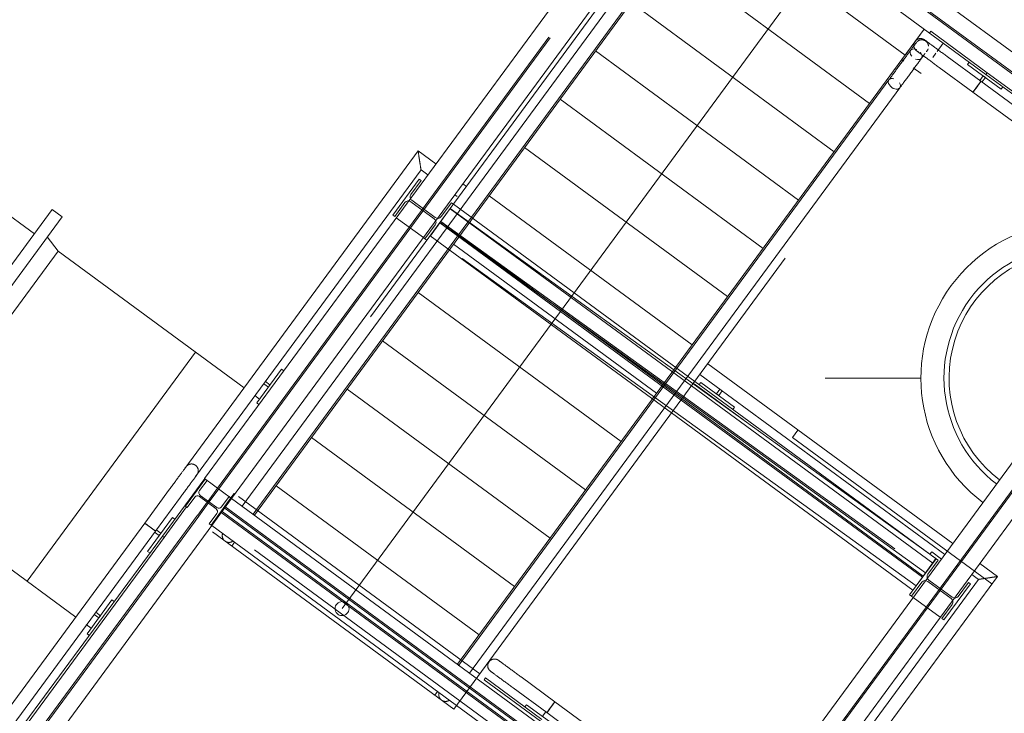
# Model space of a CAD drawing. Header units: metres. Extents: x 135583 to 135939, y 457896 to 458258.
# Tile 537 of 599: x 135707.69 to 135711.21, y 458155.37 to 458157.85. Entities that reach past the tile are written whole.
import ezdxf

# ---------------------------------------------------------------- set-up
doc = ezdxf.new("R2010")
doc.units = ezdxf.units.M
doc.linetypes.add('Hidden', pattern=[4, 2, -2])
doc.layers.add('NIEUWE INSTALLATIE', color=250, linetype='Continuous', lineweight=0)

msp = doc.modelspace()

# ---------------------------------------------------------------- linework, layer by layer
at = {"layer": 'NIEUWE INSTALLATIE'}
for p, q in [((135708.3501, 458156.2118), (135710.5685, 458159.2313)), ((135708.3501, 458156.2118), (135710.5685, 458159.2313)), ((135710.1145, 458158.4108), (135708.4468, 458156.1407)), ((135710.1145, 458158.4108), (135708.4468, 458156.1407)), ((135710.1163, 458158.2426), (135708.5282, 458156.0809)), ((135710.1279, 458158.2583), (135710.8532, 458157.7254)), ((135710.0217, 458158.2052), (135708.4845, 458156.113)), ((135708.5235, 458156.0844), (135710.0606, 458158.1766)), ((135708.8412, 458155.7469), (135710.5586, 458158.0845)), ((135710.001, 458158.0856), (135710.7263, 458157.5527)), ((135709.8741, 458157.9129), (135710.5994, 458157.38)), ((135710.8416, 458157.7098), (135710.9212, 458157.8181)), ((135710.8532, 458157.7254), (135710.9212, 458157.8181)), ((135710.9406, 458157.8039), (135710.9453, 458157.8103)), ((135710.9453, 458157.8103), (135711.1468, 458157.6623)), ((135711.142, 458157.6559), (135710.9898, 458157.7677)), ((135709.7472, 458157.7402), (135710.4725, 458157.2074)), ((135710.8769, 458157.7211), (135710.8727, 458157.7276)), ((135710.9245, 458157.7311), (135710.9243, 458157.7308)), ((135711.0034, 458157.7205), (135711.0026, 458157.7211)), ((135711.0034, 458157.7205), (135711.1243, 458157.6317)), ((135709.2535, 458155.548), (135710.8416, 458157.7098)), ((135710.8416, 458157.7098), (135710.8493, 458157.7041)), ((135710.8823, 458157.6799), (135710.9101, 458157.6594)), ((135711.0957, 458157.5928), (135710.9748, 458157.6816)), ((135711.0757, 458157.6922), (135711.0816, 458157.7003)), ((135711.1966, 458157.6034), (135711.0757, 458157.6922)), ((135711.1199, 458157.6342), (135711.1321, 458157.6508)), ((135711.1402, 458157.6448), (135711.128, 458157.6283)), ((135711.1321, 458157.6508), (135711.1402, 458157.6448)), ((135711.1468, 458157.6623), (135711.142, 458157.6559)), ((135711.1421, 458157.6559), (135711.1468, 458157.6623)), ((135711.1421, 458157.6559), (135750.6784, 458128.6093)), ((135750.6766, 458128.6205), (135711.1468, 458157.6623)), ((135710.7953, 458157.6368), (135709.2582, 458155.5446)), ((135709.2971, 458155.516), (135710.8343, 458157.6082)), ((135710.7956, 458157.6372), (135710.7954, 458157.6369)), ((135711.0957, 458157.5927), (135711.1137, 458157.6172)), ((135750.6848, 458128.5673), (135711.1243, 458157.6317)), ((135711.2025, 458157.6115), (135711.1966, 458157.6034)), ((135711.0957, 458157.5927), (135750.6951, 458128.4998)), ((135709.6204, 458157.5675), (135710.3457, 458157.0347)), ((135709.113, 458157.3826), (135708.2791, 458156.2474)), ((135709.1762, 458157.3362), (135709.113, 458157.3826)), ((135709.4935, 458157.3948), (135710.2188, 458156.862)), ((135708.3182, 458156.2192), (135709.1234, 458157.3151)), ((135709.1234, 458157.3151), (135709.1476, 458157.2973)), ((135709.1169, 458157.2825), (135709.0222, 458157.1536)), ((135709.0874, 458157.2272), (135709.1242, 458157.2772)), ((135709.1242, 458157.2772), (135709.1169, 458157.2825)), ((135709.2858, 458157.2557), (135709.2729, 458157.2652)), ((135709.2443, 458157.2262), (135709.2528, 458157.22)), ((135709.3666, 458157.2221), (135710.0919, 458156.6893)), ((135707.7419, 458157.0868), (135707.5678, 458157.2147)), ((135709.0294, 458157.1483), (135709.0661, 458157.1982)), ((135709.0871, 458157.2014), (135709.1709, 458157.1399)), ((135709.1745, 458157.1447), (135709.0907, 458157.2063)), ((135709.2321, 458157.1979), (135709.1954, 458157.1479)), ((135709.2394, 458157.1925), (135709.2321, 458157.1979)), ((135709.0222, 458157.1536), (135709.0294, 458157.1483)), ((135709.1741, 458157.1189), (135709.1374, 458157.0689)), ((135709.1374, 458157.0689), (135709.1447, 458157.0636)), ((135709.2398, 458157.0495), (135709.965, 458156.5166)), ((135710.1972, 458154.8547), (135711.8191, 458157.0623)), ((135710.1972, 458154.8547), (135711.8191, 458157.0623)), ((135707.5257, 458156.6153), (135707.8265, 458157.0247)), ((135708.4919, 458156.5358), (135707.8265, 458157.0247)), ((135711.9158, 458156.9913), (135710.2939, 458154.7837)), ((135711.9158, 458156.9913), (135710.2939, 458154.7837)), ((135709.1129, 458156.8768), (135709.8382, 458156.3439)), ((135708.986, 458156.7041), (135709.7113, 458156.1712)), ((135708.6252, 458156.6032), (135708.5364, 458156.4823)), ((135708.6333, 458156.5973), (135708.6252, 458156.6032)), ((135711.0233, 458155.9792), (135710.1481, 458156.6222)), ((135708.5838, 458156.5468), (135708.5673, 458156.559)), ((135710.1017, 458156.559), (135710.964, 458155.9255)), ((135710.1232, 458156.5557), (135710.1172, 458156.5476)), ((135710.1195, 458156.5832), (135710.9947, 458155.9403)), ((135710.244, 458156.4669), (135710.1232, 458156.5557)), ((135710.5672, 458156.5712), (135710.9109, 458156.5712)), ((135708.5613, 458156.5509), (135708.5779, 458156.5387)), ((135708.5779, 458156.5387), (135708.5838, 458156.5468)), ((135708.8591, 458156.5314), (135709.5844, 458155.9985)), ((135710.0899, 458156.5429), (135710.9522, 458155.9094)), ((135710.0899, 458156.5429), (135710.9522, 458155.9094)), ((135710.2769, 458156.4204), (135710.0996, 458156.5506)), ((135710.0996, 458156.5482), (135710.9628, 458155.9256)), ((135710.0996, 458156.5482), (135710.9628, 458155.9256)), ((135710.1917, 458156.5308), (135710.1796, 458156.5142)), ((135710.1876, 458156.5083), (135710.1998, 458156.5249)), ((135708.5463, 458156.4958), (135708.5293, 458156.5084)), ((135708.5364, 458156.4823), (135708.5445, 458156.4764)), ((135710.1796, 458156.5142), (135710.1876, 458156.5083)), ((135710.2381, 458156.4588), (135710.244, 458156.4669)), ((135710.8811, 458155.8127), (135710.0188, 458156.4462)), ((135710.8811, 458155.8127), (135710.0188, 458156.4462)), ((135708.7323, 458156.3587), (135709.4576, 458155.8258)), ((135707.2249, 458156.2059), (135707.8904, 458155.717)), ((135708.1991, 458156.0063), (135708.3471, 458156.2077)), ((135708.3525, 458156.21), (135708.2814, 458156.1133)), ((135708.332, 458156.1686), (135708.3589, 458156.2052)), ((135708.4468, 458156.1407), (135708.3501, 458156.2118)), ((135708.4468, 458156.1407), (135708.3501, 458156.2118)), ((135708.3589, 458156.2052), (135708.3525, 458156.21)), ((135708.136, 458156.0526), (135708.2248, 458156.1735)), ((135708.6054, 458156.186), (135709.3307, 458155.6531)), ((135708.2637, 458156.1449), (135708.1749, 458156.024)), ((135708.2637, 458156.1449), (135708.2643, 458156.1457)), ((135708.2879, 458156.1085), (135708.3148, 458156.1452)), ((135708.3316, 458156.1478), (135708.3912, 458156.104)), ((135708.3942, 458156.108), (135708.3346, 458156.1518)), ((135708.3733, 458156.0458), (135708.4444, 458156.1425)), ((135708.3757, 458156.044), (135708.4468, 458156.1407)), ((135708.4379, 458156.1472), (135708.411, 458156.1106)), ((135708.4444, 458156.1425), (135708.4379, 458156.1472)), ((135708.4468, 458156.1407), (135710.1972, 458154.8547)), ((135708.2855, 458156.1103), (135708.2055, 458156.0015)), ((135708.2814, 458156.1133), (135708.2879, 458156.1085)), ((135708.1466, 458155.9517), (135708.2354, 458156.0726)), ((135708.2354, 458156.0726), (135708.2435, 458156.0667)), ((135708.3938, 458156.0872), (135708.3669, 458156.0505)), ((135708.136, 458156.0526), (135707.5988, 458155.3215)), ((135708.1693, 458156.0282), (135708.1723, 458156.026)), ((135708.1774, 458156.0284), (135708.194, 458156.0162)), ((135708.3669, 458156.0505), (135708.3733, 458156.0458)), ((135710.1261, 458154.758), (135708.3757, 458156.044)), ((135707.6663, 458155.3318), (135708.1749, 458156.024)), ((135708.1991, 458156.0063), (135707.7083, 458155.3383)), ((135707.7195, 458155.34), (135708.2055, 458156.0015)), ((135708.1881, 458156.0082), (135708.1715, 458156.0203)), ((135708.194, 458156.0162), (135708.1881, 458156.0082)), ((135708.1991, 458156.0063), (135708.2055, 458156.0015)), ((135708.2055, 458156.0015), (135708.1991, 458156.0063)), ((135708.4571, 458155.9842), (135708.4471, 458155.9706)), ((135708.1547, 458155.9458), (135708.1466, 458155.9517)), ((135710.964, 458155.9255), (135710.8693, 458155.7966)), ((135710.9345, 458155.8702), (135710.9712, 458155.9202)), ((135710.9482, 458155.9496), (135710.9422, 458155.9415)), ((135710.9828, 458155.9241), (135710.9482, 458155.9496)), ((135710.9628, 458155.9256), (135710.9514, 458155.9099)), ((135710.9628, 458155.9256), (135710.9514, 458155.9099)), ((135710.9712, 458155.9202), (135710.964, 458155.9255)), ((135711.1831, 458155.8617), (135711.12, 458155.9081)), ((135711.1156, 458155.8514), (135710.3758, 458154.8445)), ((135710.4152, 458154.8166), (135711.1831, 458155.8617)), ((135711.0216, 458155.7877), (135710.9377, 458155.8492)), ((135711.0914, 458155.8692), (135711.1156, 458155.8514)), ((135710.8765, 458155.7912), (135710.9132, 458155.8412)), ((135710.9342, 458155.8444), (135711.018, 458155.7828)), ((135710.9918, 458155.7066), (135711.0865, 458155.8355)), ((135711.0792, 458155.8408), (135711.0425, 458155.7909)), ((135711.0865, 458155.8355), (135711.0792, 458155.8408)), ((135708.0191, 458155.7782), (135707.9303, 458155.6573)), ((135708.0272, 458155.7723), (135708.0191, 458155.7782)), ((135710.8693, 458155.7966), (135710.8765, 458155.7912)), ((135711.0212, 458155.7619), (135710.9845, 458155.7119)), ((135707.9552, 458155.7259), (135707.9718, 458155.7137)), ((135707.9777, 458155.7218), (135707.9612, 458155.734)), ((135707.9718, 458155.7137), (135707.9777, 458155.7218)), ((135710.9845, 458155.7119), (135710.9918, 458155.7066)), ((135707.9275, 458155.6898), (135707.9448, 458155.677)), ((135707.9303, 458155.6573), (135707.9384, 458155.6514)), ((135709.2571, 458155.5431), (135709.2582, 458155.5446)), ((135709.2971, 458155.516), (135709.2964, 458155.515)), ((135709.3492, 458155.4926), (135709.354, 458155.4991)), ((135709.354, 458155.4991), (135709.5554, 458155.351)), ((135709.4809, 458155.5029), (135709.4801, 458155.5036)), ((135709.4809, 458155.5029), (135709.6018, 458155.4141)), ((135709.5507, 458155.3446), (135709.3492, 458155.4926)), ((135709.5732, 458155.3752), (135709.4523, 458155.464)), ((135709.1724, 458155.4377), (135709.1824, 458155.4513)), ((135709.495, 458155.3954), (135709.5009, 458155.4035)), ((135709.5009, 458155.4035), (135709.6218, 458155.3147)), ((135709.5875, 458155.3947), (135709.5912, 458155.3997)), ((135710.2554, 458154.934), (135709.6018, 458155.4142)), ((135709.5573, 458155.3621), (135709.5695, 458155.3786)), ((135709.5732, 458155.3752), (135710.2268, 458154.8951)), ((135709.5751, 458155.3778), (135709.5774, 458155.3809)), ((135709.5804, 458155.385), (135709.5838, 458155.3896))]:
    msp.add_line(p, q, dxfattribs=at)
at = {"layer": 'NIEUWE INSTALLATIE', "linetype": 'Hidden'}
for p, q in [((135708.3964, 458156.1777), (135710.6148, 458159.1972)), ((135708.3964, 458156.1777), (135710.6148, 458159.1972)), ((135708.4004, 458156.1748), (135710.2301, 458158.6651)), ((135708.4004, 458156.1748), (135710.2301, 458158.6651)), ((135710.1856, 458158.5075), (135712.6605, 458156.6892)), ((135710.1856, 458158.5075), (135712.6605, 458156.6892)), ((135710.1486, 458158.4571), (135712.6235, 458156.6389)), ((135710.1486, 458158.4571), (135712.6235, 458156.6389)), ((135710.1516, 458158.4611), (135712.6264, 458156.6429)), ((135710.1516, 458158.4611), (135712.6264, 458156.6429)), ((135710.1274, 458158.4013), (135708.3786, 458156.0209)), ((135710.9897, 458157.7678), (135710.1274, 458158.4013)), ((135710.9681, 458157.7383), (135710.9897, 458157.7678)), ((135709.2409, 458155.3874), (135710.9495, 458157.713)), ((135710.9521, 458157.7165), (135710.9633, 458157.7317)), ((135710.1017, 458156.5591), (135709.2394, 458157.1925)), ((135710.1017, 458156.5591), (135709.2394, 458157.1925)), ((135709.1577, 458157.0796), (135709.2246, 458157.1723)), ((135709.1577, 458157.0796), (135709.2246, 458157.1723)), ((135709.1577, 458157.0796), (135709.2246, 458157.1723)), ((135709.1577, 458157.0796), (135709.2246, 458157.1723)), ((135709.2276, 458157.1764), (135710.0898, 458156.5429)), ((135709.2276, 458157.1764), (135710.0898, 458156.5429)), ((135709.2276, 458157.1764), (135710.0898, 458156.5429)), ((135709.228, 458157.177), (135710.0996, 458156.5482)), ((135709.228, 458157.177), (135710.0996, 458156.5482)), ((135709.228, 458157.177), (135710.0996, 458156.5482)), ((135709.228, 458157.177), (135710.0996, 458156.5482)), ((135709.0351, 458157.1441), (135709.1318, 458157.0731)), ((135709.0351, 458157.1441), (135709.1318, 458157.0731)), ((135709.0351, 458157.1441), (135709.1318, 458157.0731)), ((135709.1906, 458157.1261), (135710.0528, 458156.4926)), ((135709.1906, 458157.1261), (135710.0528, 458156.4926)), ((135709.1906, 458157.1261), (135710.0528, 458156.4926)), ((135709.1914, 458157.1263), (135709.5894, 458156.8391)), ((135709.1914, 458157.1263), (135709.5894, 458156.8391)), ((135709.1914, 458157.1263), (135709.5894, 458156.8391)), ((135709.1914, 458157.1263), (135709.5894, 458156.8391)), ((135709.1935, 458157.1301), (135710.0558, 458156.4966)), ((135709.1935, 458157.1301), (135710.0558, 458156.4966)), ((135709.1935, 458157.1301), (135710.0558, 458156.4966)), ((135709.1943, 458157.1303), (135710.9291, 458155.879)), ((135709.1943, 458157.1303), (135710.9291, 458155.879)), ((135709.1943, 458157.1303), (135710.9291, 458155.879)), ((135709.1943, 458157.1303), (135710.9291, 458155.879)), ((135710.0188, 458156.4462), (135709.1565, 458157.0797)), ((135710.0188, 458156.4462), (135709.1565, 458157.0797)), ((135710.0188, 458156.4462), (135709.1565, 458157.0797)), ((135710.8926, 458155.8283), (135709.1577, 458157.0796)), ((135710.8926, 458155.8283), (135709.1577, 458157.0796)), ((135710.8926, 458155.8283), (135709.1577, 458157.0796)), ((135710.8926, 458155.8283), (135709.1577, 458157.0796)), ((135709.1374, 458157.069), (135709.1318, 458157.073)), ((135709.1374, 458157.069), (135709.1318, 458157.073)), ((135710.2435, 458154.8207), (135711.8654, 458157.0283)), ((135710.2435, 458154.8207), (135711.8654, 458157.0283)), ((135710.2475, 458154.8177), (135711.8694, 458157.0253)), ((135710.2475, 458154.8177), (135711.8694, 458157.0253)), ((135709.5987, 458156.8325), (135710.9262, 458155.8749)), ((135709.5987, 458156.8325), (135710.9262, 458155.8749)), ((135709.5987, 458156.8325), (135710.9262, 458155.8749)), ((135709.5987, 458156.8325), (135710.9262, 458155.8749)), ((135708.3175, 458156.6639), (135707.716, 458155.8452)), ((135708.3175, 458156.6639), (135707.716, 458155.8452)), ((135710.0529, 458156.4925), (135710.9152, 458155.859)), ((135710.0529, 458156.4925), (135710.9152, 458155.859)), ((135710.0558, 458156.4966), (135710.9181, 458155.8631)), ((135710.0558, 458156.4966), (135710.9181, 458155.8631)), ((135710.4507, 458156.3585), (135710.4699, 458156.3846)), ((135710.4507, 458156.3585), (135710.4699, 458156.3846)), ((135711.1627, 458155.8354), (135710.4507, 458156.3585)), ((135711.1627, 458155.8354), (135710.4507, 458156.3585)), ((135708.3471, 458156.2078), (135708.35, 458156.2117)), ((135708.3471, 458156.2078), (135708.35, 458156.2117)), ((135708.3471, 458156.2078), (135708.35, 458156.2117)), ((135708.3624, 458156.1314), (135708.3964, 458156.1777)), ((135708.3624, 458156.1314), (135708.3964, 458156.1777)), ((135708.3664, 458156.1284), (135708.4004, 458156.1748)), ((135708.3664, 458156.1284), (135708.4004, 458156.1748)), ((135708.3594, 458156.1274), (135708.3623, 458156.1313)), ((135708.3594, 458156.1274), (135708.3623, 458156.1313)), ((135708.3594, 458156.1274), (135708.3623, 458156.1313)), ((135708.4562, 458156.1586), (135708.4444, 458156.1425)), ((135708.4562, 458156.1586), (135708.4444, 458156.1425)), ((135708.4586, 458156.1569), (135708.4562, 458156.1586)), ((135708.4586, 458156.1569), (135708.4562, 458156.1586)), ((135709.3338, 458155.5139), (135708.4716, 458156.1473)), ((135709.3338, 458155.5139), (135708.4716, 458156.1473)), ((135708.2814, 458156.1133), (135708.279, 458156.1151)), ((135708.2814, 458156.1133), (135708.279, 458156.1151)), ((135708.3254, 458156.081), (135708.3594, 458156.1273)), ((135708.3254, 458156.081), (135708.3594, 458156.1273)), ((135708.3294, 458156.078), (135708.3634, 458156.1244)), ((135708.3294, 458156.078), (135708.3634, 458156.1244)), ((135708.3635, 458156.1244), (135708.3664, 458156.1284)), ((135708.3635, 458156.1244), (135708.3664, 458156.1284)), ((135708.3635, 458156.1244), (135708.3664, 458156.1284)), ((135708.4192, 458156.1082), (135710.1744, 458154.8187)), ((135708.4192, 458156.1082), (135710.1744, 458154.8187)), ((135708.4222, 458156.1123), (135710.1774, 458154.8227)), ((135708.4222, 458156.1123), (135710.1774, 458154.8227)), ((135707.7528, 458155.2932), (135708.3294, 458156.078)), ((135707.7528, 458155.2932), (135708.3294, 458156.078)), ((135707.7528, 458155.2932), (135708.3294, 458156.078)), ((135707.7547, 458155.3043), (135708.3253, 458156.081)), ((135707.7547, 458155.3043), (135708.3253, 458156.081)), ((135707.7547, 458155.3043), (135708.3253, 458156.081)), ((135710.1404, 458154.7724), (135708.3852, 458156.0619)), ((135710.1404, 458154.7724), (135708.3852, 458156.0619)), ((135708.4098, 458156.0903), (135710.1602, 458154.8044)), ((135708.4127, 458156.0944), (135710.1631, 458154.8084)), ((135708.3757, 458156.044), (135707.7992, 458155.2592)), ((135708.3757, 458156.044), (135707.7992, 458155.2592)), ((135708.3757, 458156.044), (135707.7992, 458155.2592)), ((135708.3786, 458156.0209), (135709.2409, 458155.3874)), ((135710.9514, 458155.9099), (135710.8959, 458155.8329)), ((135710.9514, 458155.9099), (135710.8959, 458155.8329)), ((135710.9514, 458155.9099), (135710.8959, 458155.8329)), ((135710.9514, 458155.9099), (135710.8959, 458155.8329)), ((135710.8821, 458155.7871), (135710.8766, 458155.7912)), ((135710.8821, 458155.7871), (135710.8766, 458155.7912)), ((135710.8822, 458155.7871), (135710.9789, 458155.716)), ((135710.8822, 458155.7871), (135710.9789, 458155.716)), ((135710.8822, 458155.7871), (135710.9789, 458155.716)), ((135710.8822, 458155.7871), (135710.9789, 458155.716))]:
    msp.add_line(p, q, dxfattribs=at)
at = {"layer": 'NIEUWE INSTALLATIE', "extrusion": (0, 0, -1)}
for p, q in [((135707.077, 458156.1818), (135707.8052, 458157.1731)), ((135707.8407, 458157.147), (135707.8052, 458157.1731)), ((135707.1124, 458156.1558), (135707.8407, 458157.147)), ((135707.8265, 458157.0247), (135707.788, 458157.0753)), ((135707.2249, 458156.2059), (135707.8265, 458157.0247))]:
    msp.add_line(p, q, dxfattribs=at)
at = {"layer": 'NIEUWE INSTALLATIE', "flags": 128}
for points in [[(135710.9228, 458157.7797), (135710.922, 458157.7803), (135710.9212, 458157.7808), (135710.9204, 458157.7813), (135710.9195, 458157.7817), (135710.9187, 458157.7822), (135710.9178, 458157.7825), (135710.9169, 458157.7829), (135710.916, 458157.7832), (135710.915, 458157.7835), (135710.9141, 458157.7837), (135710.9132, 458157.7839), (135710.9122, 458157.7841), (135710.9112, 458157.7842), (135710.9103, 458157.7843), (135710.9093, 458157.7844), (135710.9084, 458157.7844), (135710.9074, 458157.7844), (135710.9064, 458157.7843), (135710.9055, 458157.7842), (135710.9045, 458157.7841), (135710.9036, 458157.7839), (135710.9026, 458157.7837), (135710.9017, 458157.7834), (135710.9008, 458157.7831), (135710.8999, 458157.7828), (135710.899, 458157.7824), (135710.8981, 458157.782), (135710.8972, 458157.7816), (135710.8964, 458157.7811), (135710.8956, 458157.7806), (135710.8947, 458157.7801), (135710.894, 458157.7795), (135710.8932, 458157.7789), (135710.8925, 458157.7783), (135710.8918, 458157.7776), (135710.8911, 458157.777), (135710.8904, 458157.7762), (135710.8898, 458157.7755), (135710.8892, 458157.7747), (135710.889, 458157.7745)], [(135710.8934, 458157.7703), (135710.8933, 458157.7702), (135710.8932, 458157.7701), (135710.893, 458157.7697), (135710.8926, 458157.7693), (135710.8922, 458157.7687), (135710.8917, 458157.768), (135710.8911, 458157.7672), (135710.8904, 458157.7662), (135710.8896, 458157.7651), (135710.8887, 458157.764), (135710.8878, 458157.7626), (135710.8867, 458157.7612), (135710.8856, 458157.7597), (135710.8843, 458157.758), (135710.8831, 458157.7562), (135710.8817, 458157.7544), (135710.8802, 458157.7524), (135710.8787, 458157.7503), (135710.8771, 458157.7481), (135710.8754, 458157.7459), (135710.8737, 458157.7435), (135710.8719, 458157.7411), (135710.8701, 458157.7385), (135710.8681, 458157.7359), (135710.8662, 458157.7333), (135710.8642, 458157.7305), (135710.8621, 458157.7277), (135710.86, 458157.7248), (135710.8578, 458157.7219), (135710.8556, 458157.7189), (135710.8534, 458157.7159), (135710.8512, 458157.7128), (135710.8489, 458157.7097), (135710.8466, 458157.7066), (135710.8442, 458157.7034), (135710.8419, 458157.7002), (135710.8396, 458157.697), (135710.8372, 458157.6938), (135710.8348, 458157.6906), (135710.8325, 458157.6874), (135710.8301, 458157.6842), (135710.8277, 458157.6809), (135710.8254, 458157.6777), (135710.823, 458157.6746), (135710.8207, 458157.6714), (135710.8184, 458157.6683), (135710.8162, 458157.6652), (135710.8139, 458157.6622), (135710.8117, 458157.6591), (135710.8095, 458157.6562), (135710.8074, 458157.6533), (135710.8053, 458157.6504), (135710.8033, 458157.6477), (135710.8013, 458157.6449), (135710.7993, 458157.6423), (135710.7975, 458157.6397), (135710.7956, 458157.6372), (135710.7953, 458157.6368)], [(135710.889, 458157.7745), (135710.8885, 458157.7737), (135710.888, 458157.7729), (135710.8875, 458157.7721), (135710.887, 458157.7713), (135710.8866, 458157.7704), (135710.8862, 458157.7695), (135710.8859, 458157.7686), (135710.8855, 458157.7677), (135710.8853, 458157.7668), (135710.885, 458157.7658), (135710.8848, 458157.7649), (135710.8846, 458157.7639), (135710.8845, 458157.763), (135710.8844, 458157.762), (135710.8844, 458157.761), (135710.8844, 458157.7601), (135710.8844, 458157.7591), (135710.8845, 458157.7582), (135710.8846, 458157.7572), (135710.8847, 458157.7562), (135710.8849, 458157.7553), (135710.8851, 458157.7543), (135710.8853, 458157.7534), (135710.8856, 458157.7525), (135710.886, 458157.7516), (135710.8863, 458157.7507), (135710.8867, 458157.7498), (135710.8872, 458157.7489), (135710.8876, 458157.7481), (135710.8881, 458157.7473), (135710.8887, 458157.7465), (135710.8892, 458157.7457), (135710.8898, 458157.7449), (135710.8905, 458157.7442), (135710.8911, 458157.7435), (135710.8918, 458157.7428), (135710.8925, 458157.7422), (135710.8932, 458157.7415), (135710.894, 458157.7409), (135710.8942, 458157.7408)], [(135710.8896, 458157.7652), (135710.8901, 458157.7658), (135710.8908, 458157.7668), (135710.8915, 458157.7677), (135710.892, 458157.7685), (135710.8925, 458157.7691), (135710.8929, 458157.7696), (135710.8931, 458157.7699), (135710.8933, 458157.7702), (135710.8934, 458157.7703)], [(135710.8934, 458157.7703), (135710.894, 458157.7711), (135710.8946, 458157.7718), (135710.8952, 458157.7725), (135710.8959, 458157.7732), (135710.8966, 458157.7739), (135710.8973, 458157.7745), (135710.8981, 458157.7751), (135710.8989, 458157.7757), (135710.8997, 458157.7763), (135710.9005, 458157.7768), (135710.9013, 458157.7772), (135710.9022, 458157.7777), (135710.9031, 458157.7781), (135710.904, 458157.7785), (135710.9049, 458157.7788), (135710.9058, 458157.7791), (135710.9067, 458157.7794), (135710.9077, 458157.7796), (135710.9086, 458157.7798), (135710.9096, 458157.7799), (135710.9105, 458157.78), (135710.9115, 458157.7801), (135710.9124, 458157.7802), (135710.9134, 458157.7802), (135710.9144, 458157.7801), (135710.9153, 458157.78), (135710.9163, 458157.7799), (135710.9172, 458157.7798), (135710.9182, 458157.7796), (135710.9191, 458157.7793), (135710.9201, 458157.7791), (135710.921, 458157.7788), (135710.9219, 458157.7784), (135710.9228, 458157.778), (135710.9236, 458157.7776), (135710.9245, 458157.7772), (135710.9253, 458157.7767), (135710.9261, 458157.7762), (135710.9269, 458157.7756), (135710.9272, 458157.7755)], [(135710.928, 458157.7759), (135710.9272, 458157.7765), (135710.9262, 458157.7772), (135710.9253, 458157.7778), (135710.9246, 458157.7784), (135710.924, 458157.7788), (135710.9235, 458157.7792), (135710.9231, 458157.7795), (135710.9229, 458157.7796), (135710.9228, 458157.7797)], [(135710.9228, 458157.7797), (135710.9229, 458157.7797), (135710.9231, 458157.7795), (135710.9234, 458157.7793), (135710.9238, 458157.7789), (135710.9244, 458157.7785), (135710.9251, 458157.778), (135710.9259, 458157.7774), (135710.9269, 458157.7767), (135710.928, 458157.7759), (135710.9292, 458157.775), (135710.9305, 458157.7741), (135710.9319, 458157.773), (135710.9335, 458157.7719), (135710.9351, 458157.7707), (135710.9369, 458157.7694), (135710.9388, 458157.768), (135710.9407, 458157.7665), (135710.9428, 458157.765), (135710.945, 458157.7634), (135710.9473, 458157.7617), (135710.9496, 458157.76), (135710.9521, 458157.7582), (135710.9546, 458157.7564), (135710.9572, 458157.7544), (135710.9599, 458157.7525), (135710.9626, 458157.7505), (135710.9654, 458157.7484), (135710.9683, 458157.7463), (135710.9712, 458157.7441), (135710.9742, 458157.7419), (135710.9772, 458157.7397), (135710.9803, 458157.7375), (135710.9834, 458157.7352), (135710.9865, 458157.7329), (135710.9897, 458157.7306), (135710.9929, 458157.7282), (135710.9961, 458157.7259), (135710.9993, 458157.7235), (135711.0025, 458157.7211), (135711.0034, 458157.7205)], [(135710.9272, 458157.7755), (135710.9279, 458157.7749), (135710.9287, 458157.7743), (135710.9294, 458157.7736), (135710.9301, 458157.7729), (135710.9307, 458157.7722), (135710.9314, 458157.7715), (135710.932, 458157.7708), (135710.9325, 458157.77), (135710.9331, 458157.7692), (135710.9336, 458157.7684), (135710.9341, 458157.7675), (135710.9345, 458157.7667), (135710.9349, 458157.7658), (135710.9353, 458157.7649), (135710.9356, 458157.764), (135710.9359, 458157.7631), (135710.9362, 458157.7622), (135710.9364, 458157.7612), (135710.9366, 458157.7603), (135710.9368, 458157.7593), (135710.9369, 458157.7584), (135710.937, 458157.7574)], [(135710.8343, 458157.6082), (135710.8361, 458157.6107), (135710.838, 458157.6133), (135710.8399, 458157.6159), (135710.8419, 458157.6186), (135710.8439, 458157.6214), (135710.846, 458157.6242), (135710.8481, 458157.6271), (135710.8503, 458157.6301), (135710.8525, 458157.6331), (135710.8547, 458157.6361), (135710.857, 458157.6392), (135710.8593, 458157.6423), (135710.8616, 458157.6455), (135710.8639, 458157.6486), (135710.8663, 458157.6518), (135710.8686, 458157.655), (135710.871, 458157.6582), (135710.8734, 458157.6615), (135710.8757, 458157.6647), (135710.8781, 458157.6679), (135710.8804, 458157.6711), (135710.8828, 458157.6743), (135710.8851, 458157.6775), (135710.8874, 458157.6806), (135710.8897, 458157.6837), (135710.892, 458157.6868), (135710.8942, 458157.6898), (135710.8964, 458157.6928), (135710.8986, 458157.6958), (135710.9007, 458157.6986), (135710.9027, 458157.7015), (135710.9048, 458157.7042), (135710.9067, 458157.7069), (135710.9087, 458157.7095), (135710.9105, 458157.7121), (135710.9123, 458157.7145), (135710.9141, 458157.7169), (135710.9158, 458157.7192), (135710.9174, 458157.7214), (135710.9189, 458157.7235), (135710.9204, 458157.7255), (135710.9218, 458157.7273), (135710.9231, 458157.7291), (135710.9243, 458157.7308)], [(135710.8727, 458157.7276), (135710.8709, 458157.7342), (135710.8717, 458157.7401), (135710.873, 458157.7426)], [(135710.873, 458157.7426), (135710.875, 458157.7446), (135710.8804, 458157.7471), (135710.8872, 458157.7474), (135710.8947, 458157.7453)], [(135710.912, 458157.714), (135710.91, 458157.712), (135710.9046, 458157.7095), (135710.8978, 458157.7092), (135710.8903, 458157.7113)], [(135710.8942, 458157.7408), (135710.8943, 458157.7407), (135710.8945, 458157.7406), (135710.8948, 458157.7403), (135710.8952, 458157.74), (135710.8958, 458157.7396)], [(135710.9748, 458157.6816), (135710.9716, 458157.6839), (135710.9684, 458157.6863), (135710.9652, 458157.6887), (135710.962, 458157.691), (135710.9588, 458157.6933), (135710.9556, 458157.6956), (135710.9525, 458157.6979), (135710.9495, 458157.7002), (135710.9464, 458157.7024), (135710.9434, 458157.7046), (135710.9405, 458157.7068), (135710.9376, 458157.7089), (135710.9348, 458157.711), (135710.932, 458157.713), (135710.9293, 458157.715), (135710.9267, 458157.7169), (135710.9241, 458157.7188), (135710.9217, 458157.7206), (135710.9193, 458157.7224), (135710.917, 458157.724), (135710.9148, 458157.7257), (135710.9127, 458157.7272), (135710.9107, 458157.7287), (135710.9088, 458157.7301), (135710.907, 458157.7314), (135710.9053, 458157.7326), (135710.9037, 458157.7338), (135710.9023, 458157.7349), (135710.9009, 458157.7358), (135710.8997, 458157.7368), (135710.8986, 458157.7376), (135710.8976, 458157.7383), (135710.8967, 458157.7389), (135710.896, 458157.7395), (135710.8954, 458157.7399), (135710.8949, 458157.7403), (135710.8945, 458157.7405), (135710.8943, 458157.7407), (135710.8942, 458157.7408)], [(135710.8965, 458157.7391), (135710.8974, 458157.7385), (135710.8983, 458157.7378), (135710.8994, 458157.737)], [(135710.9081, 458157.7355), (135710.9123, 458157.729), (135710.9141, 458157.7224), (135710.9133, 458157.7165), (135710.912, 458157.714)], [(135710.9292, 458157.7375), (135710.9299, 458157.7384), (135710.9305, 458157.7393), (135710.9311, 458157.74), (135710.9315, 458157.7406), (135710.9318, 458157.7411), (135710.9321, 458157.7414), (135710.9323, 458157.7416), (135710.9323, 458157.7417)], [(135710.9323, 458157.7417), (135710.9323, 458157.7417), (135710.9321, 458157.7415), (135710.9319, 458157.7411), (135710.9316, 458157.7407), (135710.9311, 458157.7401), (135710.9306, 458157.7394), (135710.93, 458157.7386), (135710.9293, 458157.7376)], [(135710.9356, 458157.7479), (135710.9353, 458157.747), (135710.9349, 458157.7461), (135710.9345, 458157.7452), (135710.934, 458157.7444), (135710.9335, 458157.7435), (135710.933, 458157.7427), (135710.9325, 458157.7419), (135710.9323, 458157.7417)], [(135710.8133, 458157.6409), (135710.8077, 458157.6418), (135710.8027, 458157.6414), (135710.7984, 458157.6397), (135710.7953, 458157.6368), (135710.7935, 458157.633), (135710.7932, 458157.6285), (135710.7943, 458157.6235), (135710.7969, 458157.6185), (135710.8006, 458157.6138), (135710.8053, 458157.6096)], [(135710.8053, 458157.6096), (135710.8107, 458157.6064), (135710.8163, 458157.6042), (135710.8219, 458157.6033), (135710.8269, 458157.6037), (135710.8311, 458157.6054), (135710.8343, 458157.6082), (135710.836, 458157.6121), (135710.8364, 458157.6166), (135710.8353, 458157.6216), (135710.8327, 458157.6266)], [(135708.2248, 458156.1735), (135708.2272, 458156.1767), (135708.2295, 458156.1799), (135708.2319, 458156.1832), (135708.2342, 458156.1863), (135708.2366, 458156.1895), (135708.2389, 458156.1927), (135708.2412, 458156.1958), (135708.2434, 458156.1989), (135708.2457, 458156.2019), (135708.2479, 458156.2049), (135708.25, 458156.2078), (135708.2521, 458156.2107), (135708.2542, 458156.2136), (135708.2562, 458156.2163), (135708.2582, 458156.219), (135708.2602, 458156.2216), (135708.262, 458156.2242), (135708.2638, 458156.2266), (135708.2656, 458156.229), (135708.2673, 458156.2313), (135708.2689, 458156.2335), (135708.2704, 458156.2356), (135708.2719, 458156.2376), (135708.2733, 458156.2395), (135708.2746, 458156.2413), (135708.2759, 458156.243), (135708.277, 458156.2446), (135708.2781, 458156.246), (135708.2791, 458156.2474), (135708.28, 458156.2486), (135708.2808, 458156.2497), (135708.2815, 458156.2507), (135708.2822, 458156.2516), (135708.2827, 458156.2523), (135708.2831, 458156.2529), (135708.2835, 458156.2534), (135708.2838, 458156.2538), (135708.2839, 458156.254), (135708.284, 458156.2541)], [(135708.284, 458156.2541), (135708.284, 458156.254), (135708.2838, 458156.2538), (135708.2836, 458156.2535), (135708.2832, 458156.2531), (135708.2828, 458156.2525), (135708.2823, 458156.2518), (135708.2817, 458156.251), (135708.281, 458156.25), (135708.2802, 458156.2489), (135708.28, 458156.2486)], [(135708.3178, 458156.2593), (135708.317, 458156.2598), (135708.3162, 458156.2603), (135708.3153, 458156.2608), (135708.3145, 458156.2613), (135708.3136, 458156.2617), (135708.3127, 458156.2621), (135708.3118, 458156.2625), (135708.3109, 458156.2628), (135708.31, 458156.2631), (135708.3091, 458156.2633), (135708.3081, 458156.2635), (135708.3072, 458156.2637), (135708.3062, 458156.2638), (135708.3052, 458156.2639), (135708.3043, 458156.2639), (135708.3033, 458156.2639), (135708.3023, 458156.2639), (135708.3014, 458156.2639), (135708.3004, 458156.2638), (135708.2995, 458156.2636), (135708.2985, 458156.2634), (135708.2976, 458156.2632), (135708.2966, 458156.263), (135708.2957, 458156.2627), (135708.2948, 458156.2623), (135708.2939, 458156.262), (135708.293, 458156.2616), (135708.2922, 458156.2611), (135708.2913, 458156.2607), (135708.2905, 458156.2602), (135708.2897, 458156.2596), (135708.2889, 458156.2591), (135708.2882, 458156.2585), (135708.2874, 458156.2579), (135708.2867, 458156.2572), (135708.286, 458156.2565), (135708.2854, 458156.2558), (135708.2848, 458156.2551), (135708.2842, 458156.2543), (135708.284, 458156.2541)], [(135708.3229, 458156.2255), (135708.3235, 458156.2263), (135708.324, 458156.2271), (135708.3245, 458156.2279), (135708.325, 458156.2288), (135708.3254, 458156.2297), (135708.3258, 458156.2305), (135708.3261, 458156.2314), (135708.3264, 458156.2323), (135708.3267, 458156.2333), (135708.327, 458156.2342), (135708.3272, 458156.2352), (135708.3273, 458156.2361), (135708.3275, 458156.2371), (135708.3275, 458156.238), (135708.3276, 458156.239), (135708.3276, 458156.24), (135708.3276, 458156.2409), (135708.3275, 458156.2419), (135708.3274, 458156.2428), (135708.3273, 458156.2438), (135708.3271, 458156.2447), (135708.3269, 458156.2457), (135708.3266, 458156.2466), (135708.3263, 458156.2475), (135708.326, 458156.2485), (135708.3256, 458156.2493), (135708.3252, 458156.2502), (135708.3248, 458156.2511), (135708.3243, 458156.2519), (135708.3238, 458156.2528), (135708.3233, 458156.2536), (135708.3227, 458156.2543), (135708.3221, 458156.2551), (135708.3215, 458156.2558), (135708.3209, 458156.2565), (135708.3202, 458156.2572), (135708.3195, 458156.2579), (135708.3187, 458156.2585), (135708.318, 458156.2591), (135708.3178, 458156.2593)], [(135708.3229, 458156.2255), (135708.3229, 458156.2254), (135708.3227, 458156.2252), (135708.3225, 458156.2249), (135708.3222, 458156.2245), (135708.3217, 458156.2239), (135708.3212, 458156.2232), (135708.3206, 458156.2224), (135708.3199, 458156.2214), (135708.3191, 458156.2203), (135708.3183, 458156.2191), (135708.3173, 458156.2178), (135708.3162, 458156.2164), (135708.3151, 458156.2148), (135708.3139, 458156.2132), (135708.3126, 458156.2114), (135708.3112, 458156.2096), (135708.3098, 458156.2076), (135708.3082, 458156.2055), (135708.3066, 458156.2033), (135708.305, 458156.2011), (135708.3032, 458156.1987), (135708.3014, 458156.1963), (135708.2996, 458156.1937), (135708.2977, 458156.1911), (135708.2957, 458156.1885), (135708.2937, 458156.1857), (135708.2916, 458156.1829), (135708.2895, 458156.18), (135708.2874, 458156.1771), (135708.2852, 458156.1741), (135708.283, 458156.1711), (135708.2807, 458156.168), (135708.2784, 458156.1649), (135708.2761, 458156.1618), (135708.2738, 458156.1586), (135708.2714, 458156.1554), (135708.2691, 458156.1522), (135708.2667, 458156.149), (135708.2644, 458156.1458), (135708.2637, 458156.1449)], [(135708.3191, 458156.2204), (135708.3197, 458156.2211), (135708.3204, 458156.2221), (135708.3211, 458156.223), (135708.3216, 458156.2237), (135708.3221, 458156.2243), (135708.3224, 458156.2248), (135708.3227, 458156.2252), (135708.3229, 458156.2254), (135708.3229, 458156.2255)], [(135708.4218, 458155.9893), (135708.4215, 458155.9896), (135708.4207, 458155.9902), (135708.42, 458155.9909), (135708.4194, 458155.9916), (135708.4187, 458155.9923), (135708.4181, 458155.9931), (135708.4176, 458155.9939), (135708.417, 458155.9946), (135708.4165, 458155.9955), (135708.416, 458155.9963), (135708.4156, 458155.9972), (135708.4152, 458155.998), (135708.4148, 458155.9989), (135708.4145, 458155.9998), (135708.4142, 458156.0008), (135708.4139, 458156.0017), (135708.4137, 458156.0026), (135708.4135, 458156.0036), (135708.4133, 458156.0045), (135708.4132, 458156.0055), (135708.4132, 458156.0064), (135708.4131, 458156.0074), (135708.4131, 458156.0084), (135708.4132, 458156.0093), (135708.4132, 458156.0103), (135708.4134, 458156.0113), (135708.4135, 458156.0122), (135708.4137, 458156.0132), (135708.4139, 458156.0141), (135708.4142, 458156.015), (135708.4145, 458156.0159)], [(135708.4512, 458155.9881), (135708.4504, 458155.9876), (135708.4496, 458155.9871), (135708.4488, 458155.9866), (135708.4479, 458155.9862), (135708.447, 458155.9857), (135708.4462, 458155.9854), (135708.4453, 458155.985), (135708.4443, 458155.9847), (135708.4434, 458155.9845), (135708.4425, 458155.9842), (135708.4415, 458155.9841), (135708.4406, 458155.9839), (135708.4396, 458155.9838), (135708.4386, 458155.9837), (135708.4377, 458155.9837), (135708.4367, 458155.9837), (135708.4357, 458155.9837), (135708.4348, 458155.9838), (135708.4338, 458155.9839), (135708.4329, 458155.9841), (135708.4319, 458155.9843), (135708.431, 458155.9845), (135708.4301, 458155.9848), (135708.4291, 458155.9851), (135708.4282, 458155.9854), (135708.4274, 458155.9858), (135708.4265, 458155.9862), (135708.4256, 458155.9867), (135708.4248, 458155.9871), (135708.4242, 458155.9875)], [(135709.4003, 458155.5622), (135709.3995, 458155.5627), (135709.3987, 458155.5632), (135709.3979, 458155.5637), (135709.3971, 458155.5642), (135709.3962, 458155.5646), (135709.3953, 458155.565), (135709.3944, 458155.5653), (135709.3935, 458155.5657), (135709.3926, 458155.5659), (135709.3916, 458155.5662), (135709.3907, 458155.5664), (135709.3897, 458155.5666), (135709.3888, 458155.5667), (135709.3878, 458155.5668), (135709.3869, 458155.5668), (135709.3859, 458155.5668), (135709.3849, 458155.5668), (135709.384, 458155.5668), (135709.383, 458155.5666), (135709.382, 458155.5665), (135709.3811, 458155.5663), (135709.3801, 458155.5661), (135709.3792, 458155.5659), (135709.3783, 458155.5656), (135709.3774, 458155.5652), (135709.3765, 458155.5649), (135709.3756, 458155.5645), (135709.3748, 458155.564), (135709.3739, 458155.5636), (135709.3731, 458155.5631), (135709.3723, 458155.5625), (135709.3715, 458155.562), (135709.3707, 458155.5614), (135709.37, 458155.5607), (135709.3693, 458155.5601), (135709.3686, 458155.5594), (135709.368, 458155.5587), (135709.3673, 458155.558), (135709.3667, 458155.5572), (135709.3666, 458155.557)], [(135709.3666, 458155.557), (135709.366, 458155.5562), (135709.3655, 458155.5554), (135709.365, 458155.5546), (135709.3645, 458155.5537), (135709.3641, 458155.5528), (135709.3637, 458155.552), (135709.3634, 458155.5511), (135709.3631, 458155.5501), (135709.3628, 458155.5492), (135709.3625, 458155.5483), (135709.3623, 458155.5473), (135709.3622, 458155.5464), (135709.362, 458155.5454), (135709.362, 458155.5445), (135709.3619, 458155.5435), (135709.3619, 458155.5425), (135709.3619, 458155.5416), (135709.362, 458155.5406), (135709.3621, 458155.5396), (135709.3622, 458155.5387), (135709.3624, 458155.5377), (135709.3626, 458155.5368), (135709.3629, 458155.5359), (135709.3632, 458155.5349), (135709.3635, 458155.534), (135709.3639, 458155.5331), (135709.3643, 458155.5323), (135709.3647, 458155.5314), (135709.3652, 458155.5306), (135709.3657, 458155.5297), (135709.3662, 458155.5289), (135709.3668, 458155.5281), (135709.3674, 458155.5274), (135709.368, 458155.5267), (135709.3686, 458155.5259), (135709.3693, 458155.5253), (135709.37, 458155.5246), (135709.3708, 458155.524), (135709.3715, 458155.5234), (135709.3717, 458155.5232)], [(135709.4055, 458155.5584), (135709.4047, 458155.5589), (135709.4037, 458155.5597), (135709.4029, 458155.5603), (135709.4021, 458155.5608), (135709.4015, 458155.5613), (135709.401, 458155.5616), (135709.4007, 458155.5619), (135709.4004, 458155.5621), (135709.4003, 458155.5622)], [(135709.4003, 458155.5622), (135709.4004, 458155.5621), (135709.4006, 458155.562), (135709.4009, 458155.5617), (135709.4014, 458155.5614), (135709.4019, 458155.561), (135709.4026, 458155.5605), (135709.4035, 458155.5598), (135709.4044, 458155.5591), (135709.4055, 458155.5584), (135709.4067, 458155.5575), (135709.408, 458155.5565), (135709.4094, 458155.5555), (135709.411, 458155.5543), (135709.4126, 458155.5531), (135709.4144, 458155.5518), (135709.4163, 458155.5504), (135709.4183, 458155.549), (135709.4203, 458155.5475), (135709.4225, 458155.5459), (135709.4248, 458155.5442), (135709.4271, 458155.5425), (135709.4296, 458155.5407), (135709.4321, 458155.5388), (135709.4347, 458155.5369), (135709.4374, 458155.5349), (135709.4401, 458155.5329), (135709.4429, 458155.5309), (135709.4458, 458155.5287), (135709.4487, 458155.5266), (135709.4517, 458155.5244), (135709.4548, 458155.5222), (135709.4578, 458155.5199), (135709.4609, 458155.5176), (135709.4641, 458155.5153), (135709.4672, 458155.513), (135709.4704, 458155.5107), (135709.4736, 458155.5083), (135709.4768, 458155.506), (135709.4801, 458155.5036), (135709.4809, 458155.5029)], [(135709.3717, 458155.5232), (135709.3718, 458155.5232), (135709.372, 458155.523), (135709.3723, 458155.5228), (135709.3728, 458155.5225), (135709.3733, 458155.522), (135709.3741, 458155.5215), (135709.3749, 458155.5209), (135709.3758, 458155.5202), (135709.3769, 458155.5194), (135709.3772, 458155.5192)], [(135709.4523, 458155.464), (135709.4491, 458155.4664), (135709.4459, 458155.4688), (135709.4427, 458155.4711), (135709.4395, 458155.4735), (135709.4363, 458155.4758), (135709.4332, 458155.4781), (135709.4301, 458155.4804), (135709.427, 458155.4826), (135709.4239, 458155.4849), (135709.4209, 458155.4871), (135709.418, 458155.4892), (135709.4151, 458155.4914), (135709.4123, 458155.4934), (135709.4095, 458155.4955), (135709.4068, 458155.4975), (135709.4042, 458155.4994), (135709.4017, 458155.5013), (135709.3992, 458155.5031), (135709.3968, 458155.5048), (135709.3945, 458155.5065), (135709.3923, 458155.5081), (135709.3902, 458155.5097), (135709.3882, 458155.5111), (135709.3863, 458155.5125), (135709.3845, 458155.5138), (135709.3828, 458155.5151), (135709.3813, 458155.5162), (135709.3798, 458155.5173), (135709.3784, 458155.5183), (135709.3772, 458155.5192), (135709.3761, 458155.52), (135709.3751, 458155.5207), (135709.3743, 458155.5214), (135709.3735, 458155.5219), (135709.3729, 458155.5224), (135709.3724, 458155.5227), (135709.3721, 458155.523), (135709.3718, 458155.5232), (135709.3717, 458155.5232)], [(135709.1955, 458155.4209), (135709.1951, 458155.4212), (135709.1944, 458155.4218), (135709.1937, 458155.4225), (135709.193, 458155.4232), (135709.1924, 458155.4239), (135709.1918, 458155.4247), (135709.1912, 458155.4255), (135709.1907, 458155.4263), (135709.1902, 458155.4271), (135709.1897, 458155.4279), (135709.1892, 458155.4288), (135709.1888, 458155.4297), (135709.1885, 458155.4305), (135709.1881, 458155.4315), (135709.1878, 458155.4324), (135709.1876, 458155.4333), (135709.1873, 458155.4342), (135709.1871, 458155.4352), (135709.187, 458155.4361), (135709.1869, 458155.4371), (135709.1868, 458155.4381), (135709.1868, 458155.439), (135709.1868, 458155.44), (135709.1868, 458155.441), (135709.1869, 458155.4419), (135709.187, 458155.4429), (135709.1872, 458155.4438), (135709.1874, 458155.4448), (135709.1876, 458155.4457), (135709.1879, 458155.4466), (135709.1882, 458155.4476)], [(135709.2249, 458155.4197), (135709.2241, 458155.4192), (135709.2233, 458155.4187), (135709.2224, 458155.4182), (135709.2216, 458155.4178), (135709.2207, 458155.4174), (135709.2198, 458155.417), (135709.2189, 458155.4166), (135709.218, 458155.4163), (135709.2171, 458155.4161), (135709.2161, 458155.4159), (135709.2152, 458155.4157), (135709.2142, 458155.4155), (135709.2133, 458155.4154), (135709.2123, 458155.4153), (135709.2113, 458155.4153), (135709.2104, 458155.4153), (135709.2094, 458155.4153), (135709.2084, 458155.4154), (135709.2075, 458155.4155), (135709.2065, 458155.4157), (135709.2056, 458155.4159), (135709.2046, 458155.4161), (135709.2037, 458155.4164), (135709.2028, 458155.4167), (135709.2019, 458155.417), (135709.201, 458155.4174), (135709.2001, 458155.4178), (135709.1993, 458155.4183), (135709.1984, 458155.4188), (135709.1978, 458155.4191)]]:
    msp.add_lwpolyline(points, dxfattribs=at)
at = {"layer": 'NIEUWE INSTALLATIE'}
for radius, start, end in [(0.5575, 54.4387, 232.9533), (0.475, 54.5681, 232.8239), (0.457, 101.0644, 232.7892)]:
    msp.add_arc((135711.4672, 458156.5712), radius, start, end, dxfattribs=at)
at = {"layer": 'NIEUWE INSTALLATIE', "extrusion": (0, 0, -1)}
for centre, major_axis, ratio, start_param, end_param in [((135711.11, 458157.6122), (-0.0143, -0.0195), 0.000001, 0, 3.926991), ((135711.11, 458157.6122), (-0.0143, -0.0195), 0.000001, 0, 5.063268), ((135711.11, 458157.6122), (-0.0178, -0.0163), 1, 2.737991, 2.872999), ((135711.11, 458157.6122), (0.0143, 0.0195), 0.000001, 2.490222, 2.617994), ((135711.11, 458157.6122), (-0.0143, -0.0195), 0.000001, 5.331155, 5.497787), ((135711.11, 458157.6122), (-0.0143, -0.0195), 0.000001, 5.067619, 5.327869), ((135708.1554, 458156.0383), (-0.0195, 0.0143), 0.000001, 0, 5.063268), ((135708.1554, 458156.0383), (-0.0195, 0.0143), 0.000001, 0, 3.926991), ((135708.1554, 458156.0383), (0.0195, -0.0143), 0.000001, 2.490222, 2.617994), ((135708.1554, 458156.0383), (-0.0195, 0.0143), 0.000001, 5.331155, 5.497787), ((135708.1554, 458156.0383), (-0.0195, 0.0143), 0.000001, 5.067619, 5.327869), ((135708.1554, 458156.0383), (-0.0133, 0.0202), 1, 2.577116, 2.712123), ((135709.5875, 458155.3947), (-0.0143, -0.0195), 0.000001, 4.072259, 10.205354), ((135709.5875, 458155.3947), (-0.0143, -0.0195), 0.000001, 4.539184, 10.467936), ((135709.5875, 458155.3947), (0.0143, 0.0195), 0.000001, 3.926991, 6.283185), ((135709.5875, 458155.3947), (-0.0143, -0.0195), 0.000001, 1.836215, 2.308761), ((135709.5875, 458155.3947), (0.0227, -0.0082), 1, 2.049606, 2.067769)]:
    msp.add_ellipse(centre, major_axis=major_axis, ratio=ratio, start_param=start_param, end_param=end_param, dxfattribs=at)
at = {"layer": 'NIEUWE INSTALLATIE'}
for centre, major_axis, ratio in [((135711.11, 458157.6122), (0.0143, 0.0195), 0.000001), ((135708.8412, 458155.7469), (-0.0232, -0.0094), 1), ((135709.5875, 458155.3947), (0.0143, 0.0195), 0.000001)]:
    msp.add_ellipse(centre, major_axis=major_axis, ratio=ratio, dxfattribs=at)
for centre, major_axis, ratio, start_param, end_param in [((135711.11, 458157.6122), (0.0143, 0.0195), 0.000001, 0.955317, 1.215566), ((135711.11, 458157.6122), (0.0143, 0.0195), 0.000001, 0.857072, 0.953052), ((135711.11, 458157.6122), (0.0143, 0.0195), 0.000001, 0, 0.63189), ((135709.0995, 458157.2184), (-0.0056, 0.0139), 1, 0.553574, 2.124371), ((135709.0782, 458157.1893), (-0.0078, 0.0128), 1, 5.105088, 6.675884), ((135709.162, 458157.1278), (-0.015, 0.0012), 1, 2.588018, 4.158815), ((135709.1833, 458157.1568), (-0.015, 0.0012), 1, 1.017222, 2.588018), ((135708.3417, 458156.1615), (-0.00967, 0.0071), 1, 0, 1.570796), ((135708.3245, 458156.1381), (-0.00967, 0.0071), 1, 4.712389, 6.283185), ((135708.3841, 458156.0943), (-0.00967, 0.0071), 1, 3.141593, 4.712389), ((135708.4013, 458156.1177), (-0.0119, -0.0018), 1, 0.785398, 2.356195), ((135708.1554, 458156.0383), (-0.0195, 0.0143), 0.000001, 3.449333, 9.686577), ((135708.1554, 458156.0383), (0.0195, -0.0143), 0.000001, 3.926991, 4.965651), ((135708.1554, 458156.0383), (-0.0195, 0.0143), 0.000001, 1.836215, 2.84459), ((135708.1554, 458156.0383), (-0.0195, 0.0143), 0.000001, 2.098435, 3.012713), ((135710.9466, 458155.8613), (-0.0056, 0.0139), 1, 0.553574, 2.124371), ((135710.9253, 458155.8323), (-0.0078, 0.0128), 1, 5.105088, 6.675884), ((135711.0091, 458155.7707), (-0.015, 0.0012), 1, 2.588018, 4.158815), ((135711.0304, 458155.7998), (-0.015, 0.0012), 1, 1.017222, 2.588018), ((135709.5875, 458155.3947), (0.0143, 0.0195), 0.000001, 3.926991, 9.424778), ((135709.5875, 458155.3947), (0.0143, 0.0195), 0.000001, 4.459127, 5.497787)]:
    msp.add_ellipse(centre, major_axis=major_axis, ratio=ratio, start_param=start_param, end_param=end_param, dxfattribs=at)
for points in [[(135711.1208, 458157.6338), (135711.122, 458157.6332), (135711.1232, 458157.6325), (135711.1243, 458157.6317)], [(135711.0957, 458157.5928), (135711.0946, 458157.5936), (135711.0936, 458157.5945), (135711.0926, 458157.5954)], [(135708.136, 458156.0526), (135708.1368, 458156.0537), (135708.1377, 458156.0547), (135708.1387, 458156.0557)], [(135708.177, 458156.0275), (135708.1764, 458156.0263), (135708.1757, 458156.0251), (135708.1749, 458156.024)], [(135709.5978, 458155.4165), (135709.5983, 458155.4163), (135709.5989, 458155.416), (135709.5994, 458155.4157)], [(135709.6018, 458155.4141), (135709.6007, 458155.4149), (135709.5996, 458155.4156), (135709.5983, 458155.4163)], [(135709.571, 458155.3771), (135709.5706, 458155.3775), (135709.5701, 458155.3779), (135709.5697, 458155.3783)], [(135709.5701, 458155.3779), (135709.5711, 458155.3769), (135709.5721, 458155.376), (135709.5732, 458155.3752)]]:
    msp.add_open_spline(points, degree=3, dxfattribs=at)
for points in [[(135709.1234, 458157.3151), (135709.1234, 458157.3151), (135709.1233, 458157.3156), (135709.123, 458157.3176), (135709.1227, 458157.3195), (135709.1224, 458157.3216), (135709.1221, 458157.3234), (135709.1218, 458157.3254), (135709.1214, 458157.3282), (135709.1209, 458157.3313), (135709.1205, 458157.3339), (135709.1202, 458157.3359), (135709.1199, 458157.338), (135709.1195, 458157.3401), (135709.1192, 458157.3422), (135709.1189, 458157.3444), (135709.1186, 458157.3466), (135709.1182, 458157.3488), (135709.1179, 458157.351), (135709.1175, 458157.3532), (135709.1172, 458157.3554), (135709.1169, 458157.3576), (135709.1165, 458157.3597), (135709.1162, 458157.3618), (135709.1159, 458157.3638), (135709.1156, 458157.3657), (135709.1153, 458157.3676), (135709.115, 458157.37), (135709.1146, 458157.3722), (135709.1143, 458157.3742), (135709.114, 458157.3761), (135709.1137, 458157.3782), (135709.1134, 458157.3801), (135709.1131, 458157.382), (135709.113, 458157.3826), (135709.113, 458157.3826)], [(135711.1156, 458155.8514), (135711.1156, 458155.8514), (135711.1162, 458155.8515), (135711.1181, 458155.8518), (135711.12, 458155.8521), (135711.1221, 458155.8524), (135711.124, 458155.8527), (135711.126, 458155.853), (135711.1288, 458155.8534), (135711.1318, 458155.8539), (135711.1344, 458155.8543), (135711.1364, 458155.8546), (135711.1385, 458155.8549), (135711.1406, 458155.8552), (135711.1428, 458155.8556), (135711.145, 458155.8559), (135711.1472, 458155.8562), (135711.1494, 458155.8566), (135711.1516, 458155.8569), (135711.1538, 458155.8573), (135711.156, 458155.8576), (135711.1581, 458155.8579), (135711.1602, 458155.8582), (135711.1623, 458155.8586), (135711.1643, 458155.8589), (135711.1663, 458155.8592), (135711.1681, 458155.8595), (135711.1705, 458155.8598), (135711.1728, 458155.8602), (135711.1748, 458155.8605), (135711.1766, 458155.8607), (135711.1787, 458155.8611), (135711.1806, 458155.8614), (135711.1825, 458155.8616), (135711.1831, 458155.8617), (135711.1831, 458155.8617)]]:
    msp.add_open_spline(points, degree=3, knots=[0, 0, 0, 0, 0.083333, 0.125, 0.166667, 0.208333, 0.229167, 0.25, 0.291667, 0.333333, 0.354167, 0.375, 0.395833, 0.416667, 0.4375, 0.458333, 0.479167, 0.5, 0.520833, 0.541667, 0.5625, 0.583333, 0.604167, 0.625, 0.645833, 0.666667, 0.6875, 0.708333, 0.75, 0.770833, 0.791667, 0.833333, 0.875, 0.916667, 1, 1, 1, 1], dxfattribs=at)

doc.saveas('drawing.dxf')
